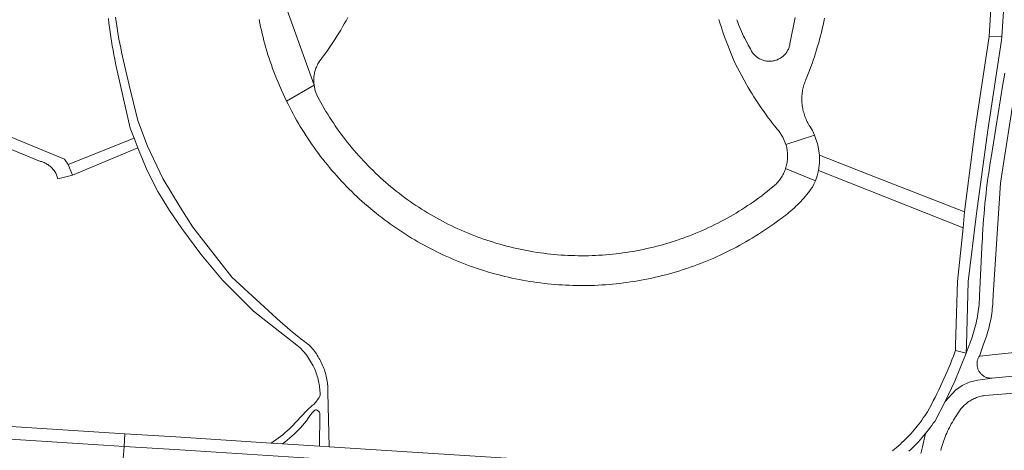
# Model space of a CAD drawing. Extents: x 146402 to 164798, y 455483 to 464134.
# Tile 332 of 575: x 158245 to 158443, y 460479 to 460565. Entities that reach past the tile are written whole.
import ezdxf

# ---------------------------------------------------------------- set-up
doc = ezdxf.new("R2010")
doc.units = 0
doc.header["$LTSCALE"] = 0.2
for name, color, linetype, lineweight in [('B-XX-VH-VERHARDING_ASFALT-GV', 252, 'CONTINUOUS', 18), ('B-XX-VH-VERHARDING_BETONSTRAATSTEEN-GV', 252, 'CONTINUOUS', 18), ('B-XX-VH-VERHARDING_HALFVERHARDING-GV', 252, 'CONTINUOUS', 18), ('B-XX-VH-VERHARDING_STRAATBAKSTEEN-GV', 252, 'CONTINUOUS', 18), ('B-XX-VH-VERHARDING_TEGEL-GV', 252, 'CONTINUOUS', 18)]:
    doc.layers.add(name, color=color, linetype=linetype, lineweight=lineweight)

msp = doc.modelspace()

# ---------------------------------------------------------------- linework, layer by layer
at = {"layer": 'B-XX-VH-VERHARDING_ASFALT-GV'}
for points in [[(158442.852, 460554.718), (158442.655, 460553.623), (158442.45, 460552.53), (158440.076, 460537.757), (158439.907, 460536.732), (158439.745, 460535.706), (158439.592, 460534.678), (158439.446, 460533.65), (158439.308, 460532.62), (158439.178, 460531.589), (158439.056, 460530.557), (158438.943, 460529.525), (158438.837, 460528.491), (158438.739, 460527.457), (158438.649, 460526.422), (158438.567, 460525.386), (158438.492, 460524.35), (158438.426, 460523.313), (158438.368, 460522.276), (158438.318, 460521.238), (158438.307, 460520.98), (158437.772, 460509.936), (158437.762, 460509.671), (158437.737, 460509.191), (158437.704, 460508.711), (158437.663, 460508.232), (158437.615, 460507.754), (158437.558, 460507.276), (158437.493, 460506.8), (158437.421, 460506.325), (158437.34, 460505.851), (158437.252, 460505.378), (158437.156, 460504.907), (158437.052, 460504.438), (158436.94, 460503.97), (158436.82, 460503.505), (158436.693, 460503.041), (158436.558, 460502.58), (158436.415, 460502.121), (158436.265, 460501.664), (158436.107, 460501.21), (158435.942, 460500.759), (158435.769, 460500.31), (158435.652, 460500), (158435.046, 460498.389), (158432.745, 460492.782), (158430.835, 460488.69), (158432.918, 460490.953), (158434.248, 460491.923), (158435.685, 460492.57), (158437.409, 460493.001), (158440.284, 460493.367), (158440.141, 460493.363), (158439.989, 460493.367), (158439.837, 460493.378), (158439.687, 460493.398), (158439.537, 460493.426), (158439.39, 460493.461), (158439.244, 460493.504), (158439.101, 460493.555), (158438.96, 460493.613), (158438.823, 460493.678), (158438.69, 460493.751), (158438.561, 460493.83), (158438.435, 460493.917), (158438.315, 460494.009), (158438.2, 460494.108), (158438.09, 460494.213), (158437.986, 460494.324), (158437.887, 460494.439), (158437.795, 460494.56), (158437.71, 460494.686), (158437.631, 460494.815), (158437.559, 460494.949), (158437.494, 460495.087), (158437.437, 460495.227), (158437.387, 460495.371), (158437.344, 460495.517), (158437.31, 460495.665), (158437.283, 460495.814), (158437.277, 460495.846), (158437.257, 460495.992), (158437.245, 460496.14), (158437.24, 460496.287), (158437.244, 460496.435), (158437.255, 460496.582), (158437.275, 460496.729), (158437.302, 460496.874), (158437.338, 460497.018), (158437.381, 460497.159), (158437.431, 460497.298), (158437.489, 460497.434), (158437.554, 460497.566), (158437.627, 460497.695), (158437.706, 460497.82), (158438.489, 460500), (158439.154, 460501.85), (158439.293, 460502.296), (158439.425, 460502.744), (158439.549, 460503.194), (158439.665, 460503.647), (158439.774, 460504.101), (158439.875, 460504.557), (158439.968, 460505.015), (158440.053, 460505.474), (158440.13, 460505.935), (158440.199, 460506.397), (158440.26, 460506.86), (158440.314, 460507.324), (158440.359, 460507.789), (158440.397, 460508.255), (158440.426, 460508.721), (158440.448, 460509.188), (158440.462, 460509.655), (158440.467, 460510.121), (158440.467, 460510.124), (158441.987, 460532.645), (158442.295, 460534.813), (158442.625, 460536.979), (158446.003, 460558.412)], [(158445.086, 460493.849), (158440.284, 460493.367), (158437.409, 460493.001), (158435.685, 460492.57), (158434.248, 460491.923), (158432.918, 460490.953), (158430.835, 460488.69), (158428.72, 460484.699), (158428.446, 460484.304), (158428.137, 460483.871), (158427.821, 460483.442), (158427.499, 460483.019), (158427.17, 460482.6), (158426.881, 460482.242), (158426.299, 460479.593), (158425.906, 460478.255)], [(158429.937, 460478.837), (158430.041, 460479.238), (158430.152, 460479.636), (158430.271, 460480.032), (158430.397, 460480.426), (158430.532, 460480.817), (158430.673, 460481.206), (158430.822, 460481.591), (158430.979, 460481.974), (158431.143, 460482.354), (158431.314, 460482.73), (158431.493, 460483.103), (158431.679, 460483.473), (158431.872, 460483.838), (158432.071, 460484.201), (158432.278, 460484.559), (158432.492, 460484.913), (158432.713, 460485.262), (158432.94, 460485.608), (158433.174, 460485.949), (158433.197, 460485.994), (158433.315, 460486.208), (158433.44, 460486.418), (158433.571, 460486.624), (158433.71, 460486.826), (158433.854, 460487.023), (158434.006, 460487.215), (158434.163, 460487.402), (158434.326, 460487.583), (158434.495, 460487.76), (158434.67, 460487.931), (158434.851, 460488.095), (158435.036, 460488.254), (158435.227, 460488.407), (158435.423, 460488.554), (158435.623, 460488.694), (158435.828, 460488.827), (158436.037, 460488.953), (158436.25, 460489.073), (158436.467, 460489.186), (158436.688, 460489.291), (158436.912, 460489.389), (158437.139, 460489.48), (158437.368, 460489.563), (158437.601, 460489.639), (158437.836, 460489.707), (158438.072, 460489.768), (158438.311, 460489.82), (158438.551, 460489.865), (158438.793, 460489.902), (158445.596, 460490.42)], [(158185.309, 460484.815), (158257.308, 460480.195), (158265.624, 460479.661), (158265.784, 460482.21), (158185.618, 460487.323)], [(158265.47, 460477.2), (158265.624, 460479.661), (158257.308, 460480.195), (158185.309, 460484.815)], [(158358.25, 460476.31), (158306.87, 460479.59), (158304.94, 460479.713), (158297.48, 460480.189), (158295.246, 460480.331), (158276.021, 460481.557), (158265.784, 460482.21), (158265.624, 460479.661), (158275.821, 460479.007), (158359.01, 460473.67)], [(158425.906, 460478.255), (158426.299, 460479.593), (158426.881, 460482.242), (158426.835, 460482.186), (158426.494, 460481.777), (158426.147, 460481.374), (158425.794, 460480.975), (158425.435, 460480.582), (158425.07, 460480.195), (158424.699, 460479.813), (158424.323, 460479.437), (158423.941, 460479.066), (158423.553, 460478.701)]]:
    msp.add_lwpolyline(points, dxfattribs=at)
for points in [[(158268.377, 460539.738), (158267.62, 460541.684), (158254.387, 460536.353), (158255.227, 460534.207)], [(158275.821, 460479.007), (158265.624, 460479.661), (158265.47, 460477.2), (158268.42, 460473.99), (158270.92, 460473.86), (158274.05, 460476.56), (158275.62, 460476.45), (158359.6, 460471.01), (158362.3, 460470.83), (158362.734, 460470.848), (158370.057, 460471.159), (158377.062, 460471.294), (158378.984, 460471.132), (158390.349, 460470.427), (158392.45, 460470.353), (158392.453, 460472.932), (158377.039, 460473.933), (158375.067, 460473.935), (158371.334, 460473.826), (158369.08, 460473.701), (158366.012, 460473.526), (158362.94, 460473.496), (158360.974, 460473.553), (158359.01, 460473.67)]]:
    msp.add_lwpolyline(points, close=True, dxfattribs=at)
at = {"layer": 'B-XX-VH-VERHARDING_BETONSTRAATSTEEN-GV'}
for points in [[(158385.298, 460565.565), (158385.509, 460564.861), (158385.729, 460564.16), (158385.955, 460563.461), (158386.19, 460562.765), (158386.432, 460562.071), (158386.681, 460561.38), (158386.939, 460560.692), (158387.203, 460560.006), (158387.475, 460559.324), (158387.755, 460558.644), (158388.041, 460557.968), (158388.336, 460557.295), (158388.6, 460556.706), (158390.853, 460552.455), (158390.938, 460552.309), (158391.218, 460551.827), (158391.59, 460551.204), (158391.969, 460550.584), (158392.354, 460549.969), (158392.747, 460549.358), (158393.146, 460548.752), (158393.551, 460548.15), (158393.964, 460547.552), (158394.382, 460546.959), (158394.808, 460546.371), (158395.24, 460545.787), (158395.678, 460545.208), (158396.122, 460544.634), (158396.573, 460544.065), (158397.03, 460543.501), (158397.286, 460543.191), (158398.18, 460541.863), (158398.791, 460540.384), (158404.558, 460542.299), (158404.121, 460543.193), (158403.612, 460544.048), (158403.495, 460544.232), (158403.35, 460544.475), (158403.211, 460544.722), (158403.079, 460544.973), (158402.954, 460545.227), (158402.837, 460545.485), (158402.727, 460545.746), (158402.624, 460546.01), (158402.529, 460546.277), (158402.441, 460546.546), (158402.361, 460546.818), (158402.289, 460547.092), (158402.224, 460547.368), (158402.167, 460547.646), (158402.118, 460547.924), (158402.077, 460548.205), (158402.044, 460548.486), (158402.019, 460548.769), (158402.002, 460549.051), (158401.993, 460549.334), (158401.992, 460549.618), (158401.999, 460549.901), (158402.014, 460550.184), (158402.036, 460550.466), (158402.067, 460550.748), (158402.106, 460551.029), (158402.153, 460551.308), (158402.207, 460551.586), (158402.27, 460551.863), (158402.34, 460552.137), (158402.418, 460552.409), (158402.503, 460552.68), (158402.596, 460552.947), (158402.697, 460553.212), (158402.805, 460553.474), (158403.011, 460553.953), (158403.282, 460554.629), (158403.545, 460555.309), (158403.801, 460555.991), (158404.049, 460556.676), (158404.29, 460557.363), (158404.523, 460558.054), (158404.749, 460558.747), (158404.967, 460559.442), (158405.177, 460560.139), (158405.38, 460560.839), (158405.575, 460561.541), (158405.762, 460562.245), (158405.942, 460562.951), (158406.114, 460563.659), (158406.278, 460564.369), (158406.434, 460565.081), (158406.582, 460565.794)], [(158400.65, 460565.96), (158399.6, 460560.61), (158399.565, 460560.43), (158399.523, 460560.252), (158399.473, 460560.076), (158399.415, 460559.903), (158399.35, 460559.732), (158399.277, 460559.564), (158399.197, 460559.4), (158399.11, 460559.239), (158399.016, 460559.082), (158398.915, 460558.929), (158398.807, 460558.781), (158398.693, 460558.638), (158398.573, 460558.5), (158398.448, 460558.367), (158398.316, 460558.24), (158398.179, 460558.119), (158398.037, 460558.003), (158397.89, 460557.895), (158397.738, 460557.792), (158397.582, 460557.697), (158397.422, 460557.608), (158397.258, 460557.527), (158397.091, 460557.452), (158396.921, 460557.385), (158396.748, 460557.326), (158396.572, 460557.274), (158396.395, 460557.23), (158396.215, 460557.194), (158396.035, 460557.165), (158395.987, 460557.159), (158395.805, 460557.14), (158395.622, 460557.13), (158395.44, 460557.127), (158395.257, 460557.133), (158395.074, 460557.146), (158394.892, 460557.167), (158394.712, 460557.197), (158394.533, 460557.234), (158394.356, 460557.279), (158394.18, 460557.331), (158394.008, 460557.391), (158393.838, 460557.459), (158393.671, 460557.534), (158393.508, 460557.617), (158393.455, 460557.645), (158393.297, 460557.737), (158393.142, 460557.835), (158392.992, 460557.941), (158392.847, 460558.052), (158392.707, 460558.17), (158392.572, 460558.294), (158392.443, 460558.424), (158392.319, 460558.56), (158392.202, 460558.7), (158392.091, 460558.845), (158391.986, 460558.996), (158391.888, 460559.15), (158391.797, 460559.309), (158391.712, 460559.472), (158391.635, 460559.638), (158391.63, 460559.65), (158391.453, 460559.954), (158391.203, 460560.397), (158390.96, 460560.844), (158390.724, 460561.295), (158390.495, 460561.749), (158390.273, 460562.207), (158390.059, 460562.668), (158389.852, 460563.133), (158389.652, 460563.6), (158389.459, 460564.071), (158389.274, 460564.545), (158389.097, 460565.022), (158388.927, 460565.501)]]:
    msp.add_lwpolyline(points, dxfattribs=at)
msp.add_lwpolyline([(158405.226, 460540.319), (158404.558, 460542.299), (158398.791, 460540.384), (158398.82, 460540.286), (158398.886, 460540.042), (158398.944, 460539.796), (158398.994, 460539.548), (158399.037, 460539.299), (158399.071, 460539.048), (158399.098, 460538.797), (158399.116, 460538.545), (158399.127, 460538.292), (158399.13, 460538.039), (158399.124, 460537.786), (158399.111, 460537.534), (158399.09, 460537.282), (158399.06, 460537.03), (158399.023, 460536.78), (158398.978, 460536.531), (158398.925, 460536.284), (158398.865, 460536.039), (158398.796, 460535.795), (158398.72, 460535.554), (158404.711, 460533.075), (158405.065, 460534.09), (158405.329, 460535.132), (158405.533, 460536.685), (158405.539, 460538.252)], close=True, dxfattribs=at)
at = {"layer": 'B-XX-VH-VERHARDING_HALFVERHARDING-GV'}
for points in [[(158262.477, 460565.724), (158262.586, 460564.812), (158262.703, 460563.901), (158262.828, 460562.99), (158262.961, 460562.081), (158263.102, 460561.173), (158263.251, 460560.266), (158263.407, 460559.361), (158263.572, 460558.457), (158263.744, 460557.554), (158263.924, 460556.653), (158266.846, 460543.674), (158267.62, 460541.684), (158268.377, 460539.738), (158268.639, 460539.067), (158270.295, 460535.147), (158272.429, 460530.943), (158274.79, 460527.102), (158277.226, 460523.471), (158281.08, 460518.359), (158285.429, 460513.116), (158291.69, 460506.87), (158300.403, 460500), (158300.719, 460499.744), (158301.026, 460499.476), (158302.331, 460498.051), (158303.366, 460496.42), (158303.489, 460496.193), (158303.641, 460495.9), (158303.784, 460495.604), (158303.921, 460495.304), (158304.051, 460495.001), (158304.173, 460494.695), (158304.287, 460494.386), (158304.394, 460494.075), (158304.494, 460493.76), (158304.586, 460493.444), (158304.67, 460493.125), (158304.746, 460492.805), (158304.815, 460492.483), (158304.875, 460492.159), (158304.928, 460491.833), (158304.973, 460491.507), (158305.01, 460491.18), (158305.039, 460490.851), (158305.06, 460490.523), (158305.073, 460490.193), (158305.076, 460489.999), (158304.981, 460489.781), (158304.849, 460489.517), (158304.702, 460489.262), (158304.542, 460489.014), (158304.369, 460488.776), (158304.183, 460488.547), (158303.986, 460488.329), (158303.776, 460488.122), (158303.556, 460487.926), (158302.405, 460486.906), (158300.274, 460484.616), (158300.066, 460484.379), (158299.674, 460483.957), (158299.27, 460483.547), (158298.856, 460483.148), (158298.43, 460482.761), (158297.994, 460482.385), (158297.548, 460482.022), (158297.092, 460481.672), (158295.246, 460480.331), (158297.48, 460480.189), (158297.952, 460480.537), (158298.435, 460480.913), (158298.908, 460481.302), (158299.371, 460481.703), (158299.823, 460482.116), (158300.265, 460482.541), (158300.695, 460482.977), (158301.113, 460483.424), (158301.52, 460483.881), (158301.915, 460484.35), (158302.297, 460484.828), (158302.666, 460485.317), (158303.023, 460485.814), (158303.367, 460486.321), (158303.98, 460486.938), (158304.127, 460487.005), (158304.326, 460487.015), (158304.478, 460486.948), (158304.714, 460486.761), (158304.911, 460486.516), (158304.983, 460486.31), (158305.023, 460486.093), (158304.94, 460479.713), (158306.87, 460479.59), (158306.648, 460490.508), (158306.648, 460490.837), (158306.64, 460491.166), (158306.624, 460491.494), (158306.6, 460491.823), (158306.567, 460492.15), (158306.527, 460492.477), (158306.479, 460492.802), (158306.424, 460493.126), (158306.36, 460493.449), (158306.288, 460493.77), (158306.209, 460494.089), (158306.122, 460494.406), (158306.027, 460494.722), (158305.925, 460495.034), (158305.815, 460495.344), (158305.697, 460495.651), (158305.572, 460495.956), (158305.44, 460496.257), (158305.3, 460496.555), (158305.154, 460496.849), (158305, 460497.14), (158304.839, 460497.427), (158304.671, 460497.71), (158304.496, 460497.989), (158304.315, 460498.263), (158304.127, 460498.533), (158303.932, 460498.798), (158303.731, 460499.059), (158303.524, 460499.314), (158303.311, 460499.565), (158303.092, 460499.81), (158302.914, 460500), (158302.625, 460500.218), (158301.914, 460500.759), (158301.207, 460501.307), (158300.506, 460501.861), (158299.81, 460502.421), (158299.119, 460502.988), (158298.432, 460503.56), (158297.076, 460504.724), (158287.295, 460513.677), (158279.436, 460523.766), (158276.884, 460527.816), (158273.428, 460533.54), (158270.369, 460540.028), (158268.365, 460545.243), (158266.619, 460552.347), (158265.724, 460556.352), (158265.517, 460557.221), (158265.317, 460558.092), (158265.125, 460558.964), (158264.941, 460559.838), (158264.765, 460560.714), (158264.597, 460561.592), (158264.437, 460562.47), (158264.284, 460563.351), (158264.14, 460564.232), (158264.003, 460565.115), (158263.874, 460565.999)], [(158224.174, 460547.11), (158248.818, 460536.993), (158249.001, 460536.942), (158249.19, 460536.881), (158249.376, 460536.813), (158249.56, 460536.737), (158249.74, 460536.653), (158249.917, 460536.563), (158250.09, 460536.466), (158250.259, 460536.361), (158250.423, 460536.25), (158250.583, 460536.132), (158250.738, 460536.008), (158250.888, 460535.878), (158251.033, 460535.742), (158251.172, 460535.6), (158251.305, 460535.453), (158251.432, 460535.301), (158251.553, 460535.143), (158251.667, 460534.981), (158251.775, 460534.814), (158251.876, 460534.643), (158251.97, 460534.468), (158252.269, 460533.477), (158255.228, 460534.191), (158255.227, 460534.207), (158254.387, 460536.353), (158253.659, 460537.447), (158224.451, 460549.422)]]:
    msp.add_lwpolyline(points, dxfattribs=at)
msp.add_lwpolyline([(158415.579, 460534.315), (158405.539, 460538.252), (158405.533, 460536.685), (158405.329, 460535.132), (158411.434, 460532.72), (158434.438, 460523.629), (158434.752, 460526.867)], close=True, dxfattribs=at)
at = {"layer": 'B-XX-VH-VERHARDING_STRAATBAKSTEEN-GV'}
for points in [[(158292.792, 460565.508), (158292.936, 460564.795), (158293.087, 460564.084), (158293.246, 460563.374), (158293.413, 460562.666), (158293.587, 460561.96), (158293.77, 460561.256), (158293.96, 460560.554), (158294.158, 460559.854), (158294.363, 460559.156), (158294.576, 460558.46), (158294.797, 460557.767), (158295.025, 460557.077), (158295.261, 460556.389), (158295.505, 460555.703), (158295.756, 460555.021), (158296.014, 460554.341), (158296.28, 460553.664), (158296.343, 460553.508), (158297.277, 460551.3), (158298.291, 460549.128), (158303.838, 460552.322), (158297.747, 460569.281)], [(158297.747, 460569.281), (158303.838, 460552.322), (158303.792, 460552.783), (158303.776, 460553.247), (158303.778, 460553.423), (158303.788, 460553.66), (158303.806, 460553.896), (158303.831, 460554.131), (158303.865, 460554.365), (158303.906, 460554.599), (158303.956, 460554.83), (158304.013, 460555.06), (158304.078, 460555.288), (158304.15, 460555.513), (158304.23, 460555.736), (158304.318, 460555.956), (158304.413, 460556.172), (158304.515, 460556.386), (158304.624, 460556.596), (158304.741, 460556.802), (158304.864, 460557.004), (158304.994, 460557.202), (158305.131, 460557.395), (158305.274, 460557.584), (158305.424, 460557.767), (158305.579, 460557.946), (158305.771, 460558.209), (158306.008, 460558.534), (158306.431, 460559.127), (158306.847, 460559.725), (158307.256, 460560.327), (158307.659, 460560.933), (158308.055, 460561.544), (158308.444, 460562.16), (158308.827, 460562.779), (158309.203, 460563.403), (158309.571, 460564.031), (158309.933, 460564.662), (158310.288, 460565.298), (158310.636, 460565.938)]]:
    msp.add_lwpolyline(points, dxfattribs=at)
msp.add_lwpolyline([(158304.093, 460551.17), (158303.838, 460552.322), (158298.291, 460549.128), (158298.614, 460548.476), (158298.944, 460547.828), (158299.282, 460547.183), (158299.626, 460546.542), (158299.978, 460545.905), (158300.337, 460545.272), (158300.702, 460544.643), (158301.074, 460544.017), (158301.454, 460543.396), (158301.84, 460542.78), (158302.233, 460542.167), (158302.632, 460541.559), (158303.038, 460540.955), (158303.451, 460540.356), (158303.87, 460539.761), (158304.296, 460539.171), (158304.728, 460538.586), (158305.167, 460538.005), (158305.612, 460537.43), (158306.063, 460536.859), (158306.521, 460536.293), (158306.985, 460535.732), (158307.455, 460535.177), (158307.931, 460534.626), (158308.413, 460534.081), (158308.901, 460533.542), (158309.395, 460533.007), (158309.895, 460532.478), (158310.4, 460531.955), (158310.911, 460531.437), (158311.428, 460530.925), (158311.951, 460530.419), (158312.479, 460529.918), (158313.012, 460529.423), (158313.551, 460528.934), (158314.096, 460528.451), (158314.645, 460527.975), (158315.2, 460527.504), (158315.76, 460527.039), (158316.325, 460526.58), (158316.895, 460526.128), (158317.47, 460525.682), (158318.05, 460525.242), (158318.634, 460524.809), (158319.224, 460524.382), (158319.818, 460523.962), (158320.416, 460523.548), (158321.019, 460523.141), (158321.627, 460522.741), (158322.239, 460522.347), (158322.855, 460521.96), (158323.475, 460521.58), (158324.1, 460521.206), (158324.728, 460520.84), (158325.361, 460520.48), (158325.997, 460520.127), (158326.638, 460519.782), (158327.282, 460519.443), (158327.93, 460519.112), (158328.581, 460518.788), (158329.236, 460518.47), (158329.894, 460518.161), (158330.556, 460517.858), (158331.221, 460517.563), (158331.889, 460517.275), (158332.561, 460516.994), (158333.235, 460516.721), (158333.913, 460516.455), (158334.593, 460516.197), (158335.276, 460515.946), (158335.962, 460515.703), (158336.65, 460515.467), (158337.341, 460515.238), (158338.034, 460515.018), (158338.73, 460514.805), (158339.428, 460514.6), (158340.129, 460514.402), (158340.831, 460514.212), (158341.536, 460514.03), (158342.242, 460513.856), (158342.951, 460513.689), (158343.661, 460513.53), (158344.372, 460513.379), (158345.086, 460513.236), (158345.801, 460513.101), (158346.517, 460512.973), (158347.235, 460512.854), (158347.954, 460512.742), (158348.674, 460512.638), (158349.396, 460512.543), (158350.118, 460512.455), (158350.841, 460512.375), (158351.565, 460512.303), (158352.29, 460512.239), (158353.016, 460512.183), (158353.742, 460512.135), (158354.468, 460512.095), (158355.195, 460512.063), (158355.922, 460512.038), (158356.65, 460512.022), (158357.378, 460512.014), (158358.105, 460512.014), (158358.833, 460512.022), (158359.56, 460512.038), (158360.288, 460512.062), (158361.014, 460512.094), (158361.741, 460512.133), (158362.467, 460512.181), (158363.193, 460512.237), (158363.918, 460512.301), (158364.642, 460512.373), (158365.365, 460512.453), (158366.087, 460512.54), (158366.808, 460512.636), (158367.529, 460512.739), (158368.248, 460512.851), (158368.966, 460512.97), (158369.682, 460513.097), (158370.397, 460513.233), (158371.111, 460513.376), (158371.822, 460513.526), (158372.533, 460513.685), (158373.241, 460513.851), (158373.948, 460514.025), (158374.652, 460514.207), (158375.354, 460514.397), (158376.055, 460514.595), (158376.753, 460514.8), (158377.449, 460515.012), (158378.142, 460515.233), (158378.833, 460515.461), (158379.522, 460515.696), (158380.208, 460515.939), (158380.891, 460516.19), (158381.571, 460516.448), (158382.249, 460516.714), (158382.923, 460516.987), (158383.595, 460517.267), (158384.263, 460517.555), (158384.928, 460517.85), (158385.59, 460518.153), (158386.248, 460518.462), (158386.903, 460518.779), (158387.555, 460519.103), (158388.203, 460519.435), (158388.847, 460519.773), (158389.487, 460520.118), (158390.124, 460520.471), (158390.757, 460520.83), (158391.385, 460521.196), (158392.01, 460521.57), (158392.631, 460521.95), (158393.247, 460522.337), (158393.859, 460522.73), (158394.466, 460523.131), (158395.07, 460523.538), (158395.668, 460523.951), (158396.262, 460524.371), (158396.852, 460524.798), (158397.437, 460525.231), (158397.64, 460525.384), (158398.013, 460525.646), (158398.381, 460525.914), (158398.744, 460526.188), (158399.102, 460526.469), (158399.455, 460526.756), (158399.804, 460527.05), (158400.147, 460527.349), (158400.484, 460527.654), (158400.817, 460527.966), (158401.143, 460528.282), (158401.464, 460528.605), (158401.78, 460528.933), (158402.089, 460529.267), (158402.393, 460529.606), (158402.691, 460529.951), (158402.983, 460530.301), (158403.268, 460530.655), (158403.547, 460531.015), (158403.82, 460531.38), (158404.01, 460531.644), (158404.086, 460531.749), (158404.106, 460531.777), (158404.428, 460532.417), (158404.711, 460533.075), (158398.72, 460535.554), (158398.674, 460535.421), (158398.586, 460535.184), (158398.491, 460534.95), (158398.388, 460534.718), (158398.278, 460534.491), (158398.161, 460534.266), (158398.036, 460534.046), (158397.905, 460533.83), (158397.767, 460533.617), (158397.623, 460533.41), (158397.472, 460533.207), (158397.314, 460533.009), (158397.151, 460532.815), (158396.981, 460532.628), (158396.806, 460532.445), (158396.625, 460532.269), (158396.438, 460532.098), (158396.246, 460531.933), (158396.102, 460531.813), (158395.565, 460531.374), (158395.022, 460530.942), (158394.475, 460530.515), (158393.923, 460530.095), (158393.366, 460529.681), (158392.804, 460529.274), (158392.238, 460528.873), (158391.667, 460528.479), (158391.091, 460528.091), (158390.511, 460527.71), (158389.927, 460527.335), (158389.339, 460526.968), (158388.746, 460526.607), (158388.149, 460526.253), (158387.548, 460525.906), (158386.943, 460525.566), (158386.334, 460525.233), (158385.722, 460524.907), (158385.106, 460524.588), (158384.486, 460524.276), (158383.862, 460523.972), (158383.236, 460523.674), (158382.605, 460523.384), (158381.972, 460523.101), (158381.335, 460522.826), (158380.695, 460522.557), (158380.052, 460522.297), (158379.406, 460522.043), (158378.757, 460521.797), (158378.105, 460521.559), (158377.451, 460521.328), (158376.794, 460521.105), (158376.135, 460520.889), (158375.473, 460520.681), (158374.808, 460520.48), (158374.142, 460520.287), (158373.473, 460520.102), (158372.802, 460519.925), (158372.129, 460519.755), (158371.455, 460519.593), (158370.778, 460519.439), (158370.1, 460519.293), (158369.42, 460519.155), (158368.738, 460519.024), (158368.055, 460518.901), (158367.371, 460518.786), (158366.685, 460518.679), (158365.999, 460518.58), (158365.311, 460518.489), (158364.622, 460518.406), (158363.932, 460518.331), (158363.242, 460518.264), (158362.55, 460518.204), (158361.858, 460518.153), (158361.166, 460518.109), (158360.473, 460518.074), (158359.779, 460518.047), (158359.086, 460518.027), (158358.392, 460518.016), (158357.698, 460518.013), (158357.004, 460518.017), (158356.31, 460518.03), (158355.617, 460518.05), (158354.923, 460518.079), (158354.231, 460518.116), (158353.538, 460518.16), (158352.846, 460518.213), (158352.155, 460518.273), (158351.464, 460518.342), (158350.775, 460518.418), (158350.086, 460518.503), (158349.398, 460518.595), (158348.712, 460518.695), (158348.026, 460518.803), (158347.342, 460518.92), (158346.659, 460519.043), (158345.978, 460519.175), (158345.299, 460519.315), (158344.62, 460519.462), (158343.944, 460519.618), (158343.27, 460519.781), (158342.597, 460519.952), (158341.927, 460520.13), (158341.258, 460520.317), (158340.592, 460520.51), (158339.928, 460520.712), (158339.266, 460520.921), (158338.607, 460521.138), (158337.951, 460521.363), (158337.297, 460521.595), (158336.646, 460521.834), (158335.997, 460522.082), (158335.352, 460522.336), (158334.709, 460522.598), (158334.07, 460522.867), (158333.433, 460523.144), (158332.8, 460523.428), (158332.17, 460523.719), (158331.544, 460524.018), (158330.921, 460524.324), (158330.302, 460524.637), (158329.686, 460524.957), (158329.074, 460525.284), (158328.466, 460525.618), (158327.862, 460525.959), (158327.262, 460526.307), (158326.665, 460526.662), (158326.073, 460527.024), (158325.485, 460527.392), (158324.902, 460527.768), (158324.323, 460528.15), (158323.748, 460528.538), (158323.177, 460528.934), (158322.612, 460529.336), (158322.051, 460529.744), (158321.495, 460530.159), (158320.943, 460530.58), (158320.396, 460531.008), (158319.855, 460531.441), (158319.318, 460531.881), (158318.787, 460532.328), (158318.261, 460532.78), (158317.74, 460533.238), (158317.224, 460533.702), (158316.714, 460534.173), (158316.209, 460534.649), (158315.71, 460535.131), (158315.216, 460535.618), (158314.728, 460536.111), (158314.245, 460536.61), (158313.769, 460537.114), (158313.298, 460537.624), (158312.833, 460538.139), (158312.374, 460538.66), (158311.922, 460539.186), (158311.475, 460539.717), (158311.034, 460540.253), (158310.6, 460540.794), (158310.172, 460541.34), (158309.75, 460541.891), (158309.335, 460542.447), (158308.926, 460543.007), (158308.523, 460543.573), (158308.127, 460544.142), (158307.738, 460544.717), (158307.355, 460545.296), (158306.979, 460545.879), (158306.61, 460546.466), (158306.248, 460547.058), (158305.892, 460547.654), (158305.543, 460548.254), (158305.201, 460548.858), (158304.867, 460549.465), (158304.539, 460550.077)], close=True, dxfattribs=at)
at = {"layer": 'B-XX-VH-VERHARDING_TEGEL-GV'}
for points in [[(158443.094, 460618.134), (158439.666, 460562.137), (158442.218, 460562.022), (158447.914, 460648.79)], [(158423.553, 460478.701), (158423.941, 460479.066), (158424.323, 460479.437), (158424.699, 460479.813), (158425.07, 460480.195), (158425.435, 460480.582), (158425.794, 460480.975), (158426.147, 460481.374), (158426.494, 460481.777), (158426.835, 460482.186), (158426.881, 460482.242), (158427.17, 460482.6), (158427.499, 460483.019), (158427.821, 460483.442), (158428.137, 460483.871), (158428.446, 460484.304), (158428.72, 460484.699), (158430.835, 460488.69), (158432.745, 460492.782), (158435.046, 460498.389), (158432.905, 460498.969), (158432.765, 460498.588), (158432.477, 460497.816), (158432.18, 460497.047), (158431.877, 460496.282), (158431.565, 460495.519), (158431.247, 460494.759), (158430.921, 460494.003), (158430.588, 460493.249), (158430.247, 460492.499), (158429.899, 460491.752), (158429.544, 460491.009), (158429.182, 460490.269), (158428.813, 460489.532), (158428.436, 460488.8), (158428.052, 460488.071), (158427.662, 460487.345), (158427.264, 460486.624), (158427.003, 460486.22), (158426.722, 460485.799), (158426.435, 460485.382), (158426.14, 460484.97), (158425.84, 460484.562), (158425.533, 460484.16), (158425.219, 460483.762), (158424.9, 460483.369), (158424.574, 460482.982), (158424.242, 460482.599), (158423.904, 460482.222), (158423.56, 460481.85), (158423.211, 460481.484), (158422.855, 460481.123), (158422.494, 460480.768), (158422.128, 460480.419), (158421.756, 460480.076), (158421.378, 460479.738), (158420.995, 460479.407), (158420.608, 460479.081), (158420.214, 460478.762)], [(158444.748, 460498.527), (158437.706, 460497.82), (158437.627, 460497.695), (158437.554, 460497.566), (158437.489, 460497.434), (158437.431, 460497.298), (158437.381, 460497.159), (158437.338, 460497.018), (158437.302, 460496.874), (158437.275, 460496.729), (158437.255, 460496.582), (158437.244, 460496.435), (158437.24, 460496.287), (158437.245, 460496.14), (158437.257, 460495.992), (158437.277, 460495.846), (158437.283, 460495.814), (158437.31, 460495.665), (158437.344, 460495.517), (158437.387, 460495.371), (158437.437, 460495.227), (158437.494, 460495.087), (158437.559, 460494.949), (158437.631, 460494.815), (158437.71, 460494.686), (158437.795, 460494.56), (158437.887, 460494.439), (158437.986, 460494.324), (158438.09, 460494.213), (158438.2, 460494.108), (158438.315, 460494.009), (158438.435, 460493.917), (158438.561, 460493.83), (158438.69, 460493.751), (158438.823, 460493.678), (158438.96, 460493.613), (158439.101, 460493.555), (158439.244, 460493.504), (158439.39, 460493.461), (158439.537, 460493.426), (158439.687, 460493.398), (158439.837, 460493.378), (158439.989, 460493.367), (158440.141, 460493.363), (158440.284, 460493.367), (158445.086, 460493.849)]]:
    msp.add_lwpolyline(points, dxfattribs=at)
msp.add_lwpolyline([(158442.218, 460562.022), (158439.666, 460562.137), (158436.899, 460543.528), (158434.752, 460526.867), (158434.438, 460523.629), (158433.282, 460512.811), (158432.933, 460500), (158432.905, 460498.969), (158435.046, 460498.389), (158435.09, 460500), (158435.438, 460512.846), (158437.114, 460526.507), (158439.423, 460543.267), (158442.176, 460561.388)], close=True, dxfattribs=at)

doc.saveas('drawing.dxf')
